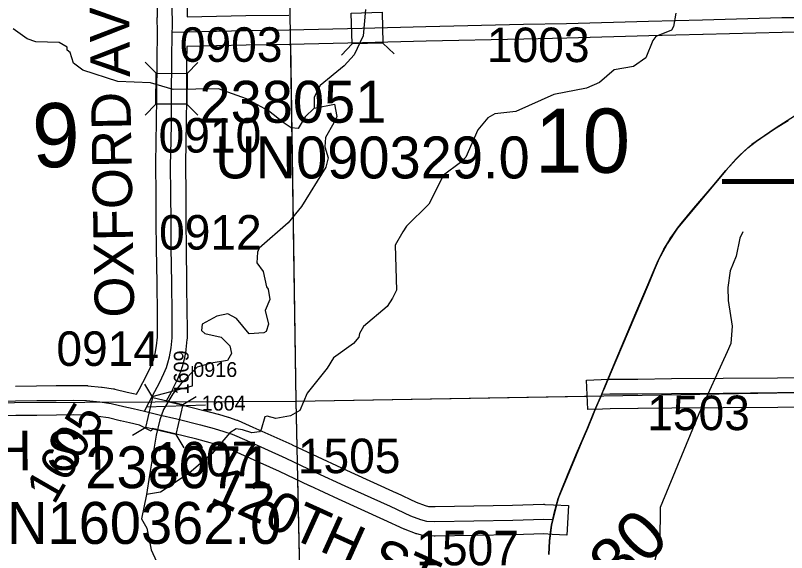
# Model space of a CAD drawing. Extents: x 23.6 to 68.7, y -63 to -29.
# Drawn here: x 46.899 to 48.463, y -35.894 to -34.805 of the extents above; entities that cross this region are included whole.
import ezdxf

# ---------------------------------------------------------------- set-up
doc = ezdxf.new("R2010")
doc.units = 0
for name, color, linetype in [('tdCoHydroRiver', 7, 'Continuous'), ('tdCoPriCL', 7, 'Continuous'), ('tdCoPrimary', 7, 'Continuous'), ('tdCoPriNonDiv', 7, 'Continuous'), ('tdCoPriNonDivCL', 7, 'Continuous'), ('tdCoSecRdNmbr', 7, 'Continuous'), ('tdCoSecRdTxt', 7, 'Continuous'), ('tdCoSecRteBand', 7, 'Continuous'), ('tdCoSecRteCL', 7, 'Continuous'), ('tdCoSectLine', 7, 'Continuous'), ('tdCoSectLinePart', 7, 'Continuous'), ('tdCoSectNmbr', 7, 'Continuous'), ('tdCoStrucSec', 7, 'Continuous'), ('tdCoStrucSecCoName', 7, 'Continuous'), ('tdCoStrucSecFHWANum', 7, 'Continuous'), ('tdCoSurfConc', 7, 'Continuous'), ('tdCoSurfGravel', 7, 'Continuous'), ('tdCoSurfLNO', 7, 'Continuous'), ('tdStHwyPriRefPost1', 7, 'Continuous'), ('tdStHwyPriRefPost5', 7, 'Continuous')]:
    doc.layers.add(name, color=color, linetype=linetype)

msp = doc.modelspace()

# ---------------------------------------------------------------- linework, layer by layer
at = {"layer": 'tdCoHydroRiver'}
for points in [[(47.6087, -34.793), (47.6045, -34.8467), (47.586, -34.8848), (47.5657, -34.9071), (47.5172, -34.9471), (47.5049, -34.9709), (47.5051, -34.993)], [(48.2386, -34.8003), (48.2341, -34.8272), (48.2295, -34.8351), (48.1981, -34.8481), (48.1918, -34.8561), (48.178, -34.891), (48.1529, -34.9086), (48.1136, -34.9153), (48.0839, -34.9409), (48.0571, -34.9523), (47.991, -34.9656), (47.914, -34.9996), (47.8715, -35.0048), (47.8573, -35.0129), (47.8371, -35.0368), (47.8124, -35.0923), (47.8015, -35.1034), (47.7671, -35.1291), (47.7377, -35.1878), (47.6924, -35.2325), (47.6846, -35.2436), (47.6692, -35.2706), (47.6717, -35.3622), (47.664, -35.378), (47.6532, -35.3955), (47.6047, -35.4355), (47.5969, -35.4498), (47.5954, -35.4577), (47.5845, -35.4705), (47.5438, -35.4993), (47.5314, -35.52), (47.4909, -35.5709), (47.4755, -35.6058), (47.4567, -35.6171), (47.4268, -35.6221), (47.4093, -35.6176), (47.4046, -35.6192), (47.397, -35.6446), (47.3939, -35.6493), (47.3781, -35.6511), (47.3591, -35.645), (47.3465, -35.6435), (47.3339, -35.6516), (47.2981, -35.693), (47.2512, -35.733), (47.1932, -35.7715), (47.1648, -35.7766)], [(47.5051, -34.993), (47.4864, -35.0106), (47.4724, -35.0344), (47.4582, -35.033), (47.4439, -35.0237), (47.412, -34.9988), (47.3676, -34.974), (47.3105, -34.9541), (47.219, -34.9551), (47.1731, -34.9414), (47.1068, -34.939), (47.0355, -34.9161), (47.0164, -34.9021), (47.0098, -34.8801), (47.0035, -34.8754), (47.0034, -34.8691), (46.9875, -34.8598), (46.9401, -34.8587), (46.9227, -34.8526), (46.8941, -34.8324)], [(47.5051, -34.993), (47.5461, -34.9847), (47.5511, -35.0099), (47.5449, -35.0226), (47.5279, -35.0528), (47.5265, -35.0717), (47.5331, -35.0938), (47.5285, -35.1128), (47.4789, -35.1922), (47.4524, -35.2257), (47.393, -35.2768), (47.3899, -35.2848), (47.3886, -35.3069), (47.4014, -35.3241), (47.4081, -35.3556), (47.4113, -35.3603), (47.4146, -35.3808), (47.4054, -35.403), (47.412, -35.4313), (47.4075, -35.4456), (47.4028, -35.4488), (47.3728, -35.4507), (47.3472, -35.4194), (47.3297, -35.4101), (47.3077, -35.4151), (47.2779, -35.4312), (47.2764, -35.4438), (47.2828, -35.4501), (47.316, -35.4576), (47.3336, -35.4748), (47.3369, -35.4905), (47.3292, -35.5048), (47.2961, -35.5099), (47.2678, -35.5181), (47.235, -35.5516), (47.2179, -35.5723), (47.1993, -35.6041), (47.1916, -35.6247), (47.184, -35.6564), (47.1707, -35.737), (47.1648, -35.7766)], [(48.3744, -35.244), (48.3683, -35.2567), (48.3608, -35.293), (48.3485, -35.3232), (48.3441, -35.3564), (48.3444, -35.3832), (48.3529, -35.4352), (48.3501, -35.47), (48.3424, -35.4874), (48.2853, -35.6127), (48.2069, -35.803), (48.2061, -35.8725), (48.194, -35.9168)], [(47.1648, -35.7766), (47.1543, -35.8256), (47.1656, -35.8444), (47.174, -35.8885), (47.1853, -35.9121)]]:
    msp.add_lwpolyline(points, dxfattribs=at)
at = {"layer": 'tdCoPriCL'}
msp.add_lwpolyline([(47.981, -35.8977), (47.982, -35.8704), (47.984, -35.8526), (47.9865, -35.8383), (47.9888, -35.8272), (47.9916, -35.8139), (48, -35.7845), (48.0057, -35.7692), (48.019, -35.7374), (48.0373, -35.6935), (48.0595, -35.6417), (48.0711, -35.6134), (48.0762, -35.6008), (48.0877, -35.574), (48.0881, -35.5731), (48.0895, -35.5698), (48.094, -35.5593), (48.0989, -35.5478), (48.1177, -35.5027), (48.1576, -35.408), (48.182, -35.351), (48.1926, -35.3254), (48.203, -35.3017), (48.2085, -35.2903), (48.2144, -35.2791), (48.2207, -35.2681), (48.2274, -35.2574), (48.2344, -35.2469), (48.2418, -35.2367), (48.2496, -35.2267), (48.2752, -35.1961), (48.3122, -35.1525), (48.3399, -35.1197), (48.3608, -35.096), (48.3685, -35.0882), (48.3764, -35.0808), (48.3845, -35.0735), (48.3929, -35.0666), (48.4015, -35.0599), (48.4104, -35.0536), (48.4276, -35.0422), (48.442, -35.0331), (48.4563, -35.0242), (48.4666, -35.0179)], dxfattribs=at)
at = {"layer": 'tdCoPrimary'}
for points in [[(47.9814, -35.8977), (47.9824, -35.8704), (47.9844, -35.8526), (47.9868, -35.8383), (47.9892, -35.8272), (47.992, -35.8139), (48.0004, -35.7845), (48.0061, -35.7692), (48.0194, -35.7374), (48.0376, -35.6935), (48.0598, -35.6417), (48.0715, -35.6134), (48.0766, -35.6008), (48.0881, -35.574), (48.0885, -35.5731), (48.0899, -35.5698), (48.0944, -35.5593), (48.0993, -35.5478), (48.118, -35.5027), (48.158, -35.408), (48.1824, -35.351), (48.193, -35.3254), (48.2034, -35.3017), (48.2089, -35.2903), (48.2148, -35.2791), (48.2211, -35.2681), (48.2277, -35.2574), (48.2348, -35.2469), (48.2422, -35.2367), (48.25, -35.2267), (48.2756, -35.1961), (48.3126, -35.1525), (48.3402, -35.1197), (48.3612, -35.096), (48.3688, -35.0882), (48.3767, -35.0808), (48.3849, -35.0735), (48.3933, -35.0666), (48.4019, -35.0599), (48.4108, -35.0536), (48.428, -35.0422), (48.4423, -35.0331), (48.4566, -35.0242), (48.467, -35.0179)], [(48.0993, -35.5478), (48.118, -35.5027), (48.158, -35.408), (48.1824, -35.351), (48.193, -35.3254), (48.2034, -35.3017), (48.2089, -35.2903), (48.2148, -35.2791), (48.2211, -35.2681), (48.2277, -35.2574), (48.2348, -35.2469), (48.2422, -35.2367), (48.25, -35.2267), (48.2756, -35.1961), (48.3126, -35.1525), (48.3402, -35.1197), (48.3612, -35.096), (48.3688, -35.0882), (48.3767, -35.0808), (48.3849, -35.0735), (48.3933, -35.0666), (48.4019, -35.0599), (48.4108, -35.0536), (48.428, -35.0422), (48.4423, -35.0331), (48.4566, -35.0242), (48.467, -35.0179)], [(48.0993, -35.5478), (48.118, -35.5027), (48.158, -35.408), (48.1824, -35.351), (48.193, -35.3254), (48.2034, -35.3017), (48.2089, -35.2903), (48.2148, -35.2791), (48.2211, -35.2681), (48.2277, -35.2574), (48.2348, -35.2469), (48.2422, -35.2367), (48.25, -35.2267), (48.2756, -35.1961), (48.3126, -35.1525), (48.3402, -35.1197), (48.3612, -35.096), (48.3688, -35.0882), (48.3767, -35.0808), (48.3849, -35.0735), (48.3933, -35.0666), (48.4019, -35.0599), (48.4108, -35.0536), (48.428, -35.0422), (48.4423, -35.0331), (48.4566, -35.0242), (48.467, -35.0179)], [(48.0715, -35.6134), (48.0766, -35.6008), (48.0881, -35.574), (48.0885, -35.5731), (48.0899, -35.5698), (48.0944, -35.5593), (48.0993, -35.5478), (48.0993, -35.5478)], [(48.0715, -35.6134), (48.0766, -35.6008), (48.0881, -35.574), (48.0885, -35.5731), (48.0899, -35.5698), (48.0944, -35.5593), (48.0993, -35.5478), (48.0993, -35.5478)], [(47.9814, -35.8977), (47.9824, -35.8704), (47.9844, -35.8526), (47.9868, -35.8383), (47.9892, -35.8272), (47.992, -35.8139), (48.0004, -35.7845), (48.0061, -35.7692), (48.0194, -35.7374), (48.0376, -35.6935), (48.0598, -35.6417), (48.0715, -35.6134)], [(47.9814, -35.8977), (47.9824, -35.8704), (47.9844, -35.8526), (47.9868, -35.8383), (47.9892, -35.8272), (47.992, -35.8139), (48.0004, -35.7845), (48.0061, -35.7692), (48.0194, -35.7374), (48.0376, -35.6935), (48.0598, -35.6417), (48.0715, -35.6134)]]:
    msp.add_lwpolyline(points, dxfattribs=at)
at = {"layer": 'tdCoPriNonDiv'}
msp.add_lwpolyline([(48.4869, -35.0043), (48.442, -35.0331), (48.393, -35.0666), (48.3685, -35.0882), (48.3399, -35.1197), (48.2419, -35.2367), (48.2207, -35.2681), (48.203, -35.3017), (48.1821, -35.351), (48.0763, -35.6008), (48.0001, -35.7845), (47.9865, -35.8383), (47.9821, -35.8703), (47.9811, -35.8977)], dxfattribs=at)
at = {"layer": 'tdCoPriNonDivCL'}
msp.add_lwpolyline([(47.981, -35.8977), (47.982, -35.8704), (47.984, -35.8526), (47.9865, -35.8383), (47.9888, -35.8272), (47.9916, -35.8139), (48, -35.7845), (48.0057, -35.7692), (48.019, -35.7374), (48.0373, -35.6935), (48.0595, -35.6417), (48.0711, -35.6134), (48.0762, -35.6008), (48.0877, -35.574), (48.0881, -35.5731), (48.0895, -35.5698), (48.094, -35.5593), (48.0989, -35.5478), (48.0989, -35.5478), (48.1177, -35.5027), (48.1576, -35.408), (48.182, -35.351), (48.1926, -35.3254), (48.203, -35.3017), (48.2085, -35.2903), (48.2144, -35.2791), (48.2207, -35.2681), (48.2274, -35.2574), (48.2344, -35.2469), (48.2418, -35.2367), (48.2496, -35.2267), (48.2752, -35.1961), (48.3122, -35.1525), (48.3399, -35.1197), (48.3608, -35.096), (48.3685, -35.0882), (48.3764, -35.0808), (48.3845, -35.0735), (48.3929, -35.0666), (48.4015, -35.0599), (48.4104, -35.0536), (48.4276, -35.0422), (48.442, -35.0331), (48.4563, -35.0242), (48.4666, -35.0179)], dxfattribs=at)
msp.add_lwpolyline([(47.981, -35.8977), (47.982, -35.8704), (47.984, -35.8526), (47.9865, -35.8383), (47.9888, -35.8272), (47.9916, -35.8139), (48, -35.7845), (48.0057, -35.7692), (48.019, -35.7374), (48.0373, -35.6935), (48.0595, -35.6417), (48.0711, -35.6134), (48.0762, -35.6008), (48.0877, -35.574), (48.0881, -35.5731), (48.0895, -35.5698), (48.094, -35.5593), (48.0989, -35.5478), (48.0989, -35.5478), (48.1177, -35.5027), (48.1576, -35.408), (48.182, -35.351), (48.1926, -35.3254), (48.203, -35.3017), (48.2085, -35.2903), (48.2144, -35.2791), (48.2207, -35.2681), (48.2274, -35.2574), (48.2344, -35.2469), (48.2418, -35.2367), (48.2496, -35.2267), (48.2752, -35.1961), (48.3122, -35.1525), (48.3399, -35.1197), (48.3608, -35.096), (48.3685, -35.0882), (48.3764, -35.0808), (48.3845, -35.0735), (48.3929, -35.0666), (48.4015, -35.0599), (48.4104, -35.0536), (48.4276, -35.0422), (48.442, -35.0331), (48.4563, -35.0242), (48.4666, -35.0179)], dxfattribs=at)
at = {"layer": 'tdCoSecRdNmbr'}
msp.add_line((47.1647, -35.5989), (47.2844, -35.5946), dxfattribs=at)
at = {"layer": 'tdCoSecRteBand'}
for points in [[(47.1446, -35.573), (47.1495, -35.5636), (47.1647, -35.5349), (47.1727, -35.5184), (47.1768, -35.5086), (47.1793, -35.5011), (47.182, -35.4908), (47.1849, -35.4747), (47.1869, -35.4572), (47.1869, -35.4342), (47.1867, -35.4102), (47.1861, -35.3481), (47.1851, -35.2768), (47.185, -35.2767), (47.185, -35.2766), (47.1846, -35.224), (47.1846, -35.224), (47.1846, -35.224), (47.1842, -35.1663), (47.1836, -35.1094), (47.1836, -35.109), (47.1836, -35.1085), (47.1846, -35.0588), (47.1853, -35.0234), (47.1857, -34.9681), (47.1861, -34.8958), (47.1861, -34.8957), (47.1861, -34.8955), (47.187, -34.8388), (47.1863, -34.8094), (47.1869, -34.8094), (47.1861, -34.7333)], [(47.2461, -34.7327), (47.2469, -34.808), (47.366, -34.8054), (47.3661, -34.8054), (47.3662, -34.8054), (47.4536, -34.8042)], [(48.5013, -34.8391), (48.4541, -34.8395), (48.2937, -34.844), (48.2936, -34.844), (48.2936, -34.844), (48.1839, -34.8467), (48.0175, -34.8512), (48.0173, -34.8512), (48.0172, -34.8512), (47.9301, -34.8529), (47.7323, -34.8574), (47.6029, -34.8609), (47.6029, -34.8609), (47.6028, -34.8609), (47.4548, -34.8642), (47.4547, -34.8642), (47.4546, -34.8642), (47.3672, -34.8654), (47.2465, -34.8681), (47.2465, -34.8692), (47.2461, -34.8963), (47.2457, -34.9685), (47.2457, -34.9685), (47.2457, -34.9686), (47.2453, -35.024), (47.2453, -35.0242), (47.2452, -35.0243), (47.2446, -35.0599), (47.2446, -35.0599), (47.2446, -35.06), (47.2436, -35.1093), (47.2442, -35.1657), (47.2442, -35.1658), (47.2442, -35.1658), (47.2446, -35.2236), (47.245, -35.2761), (47.2461, -35.3473), (47.2461, -35.3473), (47.2461, -35.3474), (47.2467, -35.4096), (47.2469, -35.4337), (47.2469, -35.4339), (47.2469, -35.434), (47.2469, -35.4589), (47.2469, -35.4606), (47.2467, -35.4622), (47.2445, -35.4824), (47.2443, -35.4833), (47.2442, -35.4843), (47.2409, -35.5026), (47.2407, -35.5038), (47.2403, -35.505), (47.237, -35.5174), (47.2368, -35.5182), (47.2366, -35.5189), (47.2335, -35.5284), (47.2331, -35.5296), (47.2326, -35.5307), (47.2277, -35.5424), (47.2274, -35.5432), (47.227, -35.544), (47.2184, -35.5616), (47.2182, -35.5621), (47.218, -35.5625), (47.2049, -35.5873), (47.2334, -35.5941), (47.2335, -35.5941), (47.2336, -35.5942), (47.2813, -35.6059), (47.2816, -35.6059), (47.2818, -35.606), (47.3098, -35.6134), (47.3103, -35.6135), (47.3109, -35.6137), (47.3304, -35.6197), (47.3307, -35.6197), (47.3309, -35.6198), (47.348, -35.6254), (47.3495, -35.6259), (47.3509, -35.6265), (47.3805, -35.6396), (47.3805, -35.6397), (47.3806, -35.6397), (47.4597, -35.6752), (47.46, -35.6754), (47.4603, -35.6755), (47.5212, -35.7044), (47.5793, -35.7312), (47.6714, -35.7729), (47.6716, -35.773), (47.6718, -35.773), (47.7116, -35.7917), (47.7297, -35.7985), (47.7371, -35.8004), (47.75, -35.8008), (47.9075, -35.7982), (47.9701, -35.7963), (47.9713, -35.7963), (47.9725, -35.7964), (47.9907, -35.7973), (48.0206, -35.7987), (48.0177, -35.8587), (47.9877, -35.8572), (47.9707, -35.8563), (47.909, -35.8582), (47.9088, -35.8582), (47.9087, -35.8582), (47.7502, -35.8608), (47.7494, -35.8609), (47.7486, -35.8608), (47.7318, -35.8602), (47.7286, -35.8601), (47.7255, -35.8593), (47.7133, -35.8562), (47.7117, -35.8558), (47.7102, -35.8552), (47.6894, -35.8474), (47.6883, -35.847), (47.6873, -35.8465), (47.6465, -35.8275), (47.5544, -35.7858), (47.5543, -35.7858), (47.5542, -35.7857), (47.4959, -35.7588), (47.4957, -35.7588), (47.4956, -35.7587), (47.4348, -35.7298), (47.356, -35.6944), (47.3279, -35.682), (47.3126, -35.677), (47.2939, -35.6713), (47.2667, -35.6641), (47.2194, -35.6524), (47.1832, -35.6438), (47.1768, -35.6423), (47.174, -35.6479), (47.1503, -35.636), (47.1305, -35.6313), (47.1118, -35.627), (47.1117, -35.627), (47.1115, -35.627), (47.0874, -35.6211), (47.0667, -35.6181), (47.0411, -35.6156), (47.0171, -35.6151), (46.9819, -35.6155), (46.9818, -35.6155), (46.9818, -35.6155), (46.9422, -35.6159), (46.8996, -35.6165), (46.8286, -35.6176)], [(48.6026, -35.5983), (48.4454, -35.5997), (48.4454, -35.5997), (48.4454, -35.5997), (48.3347, -35.6006), (48.3347, -35.6006), (48.3347, -35.6006), (48.2303, -35.6014), (48.162, -35.6023), (48.1619, -35.6023), (48.1617, -35.6023), (48.1051, -35.6024), (48.0897, -35.6031), (48.0598, -35.6043), (48.0572, -35.5444), (48.0872, -35.5431), (48.1032, -35.5425), (48.1038, -35.5424), (48.1044, -35.5424), (48.1614, -35.5423), (48.2296, -35.5414), (48.2297, -35.5414), (48.2298, -35.5414), (48.3343, -35.5406), (48.4449, -35.5397), (48.6016, -35.5383)], [(46.8987, -35.5565), (46.9414, -35.5559), (46.9415, -35.5559), (46.9415, -35.5559), (46.9812, -35.5555), (47.0169, -35.5551), (47.0175, -35.5551), (47.018, -35.5551), (47.0437, -35.5557), (47.0448, -35.5557), (47.0459, -35.5558), (47.0732, -35.5585), (47.0739, -35.5586), (47.0746, -35.5587), (47.0974, -35.5619), (47.0988, -35.5621), (47.1002, -35.5625), (47.1255, -35.5686), (47.1384, -35.5716), (47.1384, -35.5715), (47.1446, -35.573)]]:
    msp.add_lwpolyline(points, dxfattribs=at)
at = {"layer": 'tdCoSecRteCL'}
for points in [[(47.217, -34.8387), (47.2171, -34.8298), (47.2161, -34.733), (47.2153, -34.6477), (47.2138, -34.5592), (47.2124, -34.5113), (47.2111, -34.4579), (47.2091, -34.41), (47.2078, -34.3604)], [(47.217, -34.8387), (47.3666, -34.8354), (47.4542, -34.8342), (47.6021, -34.8309), (47.7316, -34.8274), (47.9295, -34.8229), (48.0166, -34.8212), (48.1831, -34.8167), (48.2928, -34.814), (48.4535, -34.8095), (48.501, -34.8091), (48.5879, -34.8075), (48.6227, -34.8066), (48.6355, -34.8086)], [(47.1606, -35.6077), (47.1694, -35.5902), (47.1761, -35.5776), (47.1914, -35.5485), (47.2, -35.5308), (47.205, -35.5191), (47.2081, -35.5096), (47.2113, -35.4973), (47.2146, -35.479), (47.2169, -35.4589), (47.2169, -35.434), (47.2167, -35.4099), (47.2161, -35.3477), (47.215, -35.2764), (47.2146, -35.2238), (47.2142, -35.166), (47.2136, -35.1091), (47.2146, -35.0594), (47.2153, -35.0238), (47.2157, -34.9683), (47.2161, -34.896), (47.217, -34.8387)], [(48.0885, -35.5731), (48.1045, -35.5724), (48.1617, -35.5723), (48.23, -35.5714), (48.3345, -35.5706), (48.4451, -35.5697), (48.6023, -35.5683), (48.6514, -35.5665), (48.7363, -35.5643), (48.8169, -35.5609), (48.8874, -35.5579), (48.9279, -35.5573), (49.0234, -35.5543), (49.1523, -35.5514), (49.2682, -35.5489), (49.411, -35.546), (49.4579, -35.5451), (49.4848, -35.5445)], [(46.4683, -35.5918), (46.4883, -35.5908), (46.5549, -35.5898), (46.6371, -35.5892), (46.7072, -35.5883), (46.8091, -35.5879), (46.8282, -35.5876), (46.8991, -35.5865), (46.9419, -35.5859), (46.9815, -35.5855), (47.0173, -35.5851), (47.043, -35.5857), (47.0703, -35.5883), (47.0931, -35.5916), (47.1186, -35.5978), (47.1373, -35.6021), (47.1606, -35.6077)], [(47.1606, -35.6077), (47.1901, -35.6147), (47.2265, -35.6233), (47.2742, -35.635), (47.3021, -35.6424), (47.3216, -35.6484), (47.3387, -35.6539), (47.3683, -35.6671), (47.4474, -35.7026), (47.5084, -35.7316), (47.5668, -35.7585), (47.6591, -35.8002), (47.7, -35.8193), (47.7207, -35.8271), (47.7328, -35.8302), (47.7497, -35.8308), (47.9081, -35.8282), (47.971, -35.8263), (47.9892, -35.8272)]]:
    msp.add_lwpolyline(points, dxfattribs=at)
at = {"layer": 'tdCoSectLine'}
for points in [[(47.4524, -34.5831), (47.4677, -35.587)], [(47.4677, -35.587), (48.4829, -35.5694)], [(46.468, -35.5918), (47.4677, -35.587)], [(47.4677, -35.587), (47.4893, -36.5876)]]:
    msp.add_lwpolyline(points, dxfattribs=at)
at = {"layer": 'tdCoSectLinePart'}
for points in [[(47.4567, -34.8634), (47.4677, -35.587)], [(47.2083, -35.5883), (47.4677, -35.587)], [(47.4677, -35.587), (48.0582, -35.5768)], [(47.4677, -35.587), (47.4697, -35.68)], [(47.4711, -35.7468), (47.4893, -36.5876)]]:
    msp.add_lwpolyline(points, dxfattribs=at)
at = {"layer": 'tdCoStrucSec'}
for p, q in [((47.5817, -34.8627), (47.5602, -34.8855)), ((47.6443, -34.8611), (47.667, -34.8826)), ((47.1843, -34.9224), (47.1623, -34.9001)), ((47.2469, -34.9227), (47.2691, -34.9007)), ((47.1839, -34.985), (47.1617, -35.007)), ((47.2465, -34.9853), (47.2685, -35.0076)), ((47.1776, -35.5796), (47.1612, -35.553)), ((47.2385, -35.594), (47.2652, -35.5776)), ((47.1632, -35.6405), (47.1365, -35.6569)), ((47.2241, -35.655), (47.2405, -35.6816))]:
    msp.add_line(p, q, dxfattribs=at)
for points in [[(47.5801, -34.8002), (47.6426, -34.7985), (47.6443, -34.8611), (47.5817, -34.8627)], [(47.1839, -34.985), (47.1843, -34.9224), (47.2469, -34.9227), (47.2465, -34.9853)], [(47.1776, -35.5796), (47.2385, -35.594), (47.2241, -35.655), (47.1632, -35.6405)]]:
    msp.add_lwpolyline(points, close=True, dxfattribs=at)
at = {"layer": 'tdCoSurfConc'}
msp.add_lwpolyline([(48.0885, -35.5731), (48.1045, -35.5724), (48.1617, -35.5723), (48.23, -35.5714), (48.3345, -35.5706), (48.4451, -35.5697), (48.6023, -35.5683), (48.6514, -35.5665), (48.7363, -35.5643), (48.8169, -35.5609), (48.8874, -35.5579), (48.9279, -35.5573), (49.0234, -35.5543), (49.1523, -35.5514), (49.2682, -35.5489), (49.411, -35.546)], dxfattribs=at)
at = {"layer": 'tdCoSurfGravel'}
for points in [[(47.217, -34.8387), (47.2171, -34.8298), (47.2161, -34.733), (47.2153, -34.6477), (47.2138, -34.5592), (47.2124, -34.5113), (47.2111, -34.4579), (47.2091, -34.41), (47.2078, -34.3604), (47.2071, -34.3435)], [(47.217, -34.8387), (47.3666, -34.8354), (47.4542, -34.8342), (47.6021, -34.8309), (47.7316, -34.8274), (47.9295, -34.8229), (48.0166, -34.8212), (48.1831, -34.8167), (48.2928, -34.814), (48.4535, -34.8095), (48.501, -34.8091), (48.5879, -34.8075), (48.6227, -34.8066), (48.6355, -34.8086)], [(47.2142, -35.166), (47.2136, -35.1091), (47.2146, -35.0594), (47.2153, -35.0238), (47.2157, -34.9683), (47.2161, -34.896), (47.217, -34.8387)], [(47.2167, -35.4099), (47.2161, -35.3477), (47.215, -35.2764), (47.2146, -35.2238), (47.2142, -35.166), (47.2142, -35.166)], [(47.1606, -35.6077), (47.1694, -35.5902), (47.1761, -35.5776), (47.1914, -35.5485), (47.2, -35.5308), (47.205, -35.5191), (47.2081, -35.5096), (47.2113, -35.4973), (47.2146, -35.479), (47.2169, -35.4589), (47.2169, -35.434), (47.2167, -35.4099)], [(46.8282, -35.5876), (46.8991, -35.5865), (46.9419, -35.5859), (46.9815, -35.5855), (47.0173, -35.5851), (47.043, -35.5857), (47.0703, -35.5883), (47.0931, -35.5916), (47.1186, -35.5978), (47.1373, -35.6021), (47.1606, -35.6077), (47.1901, -35.6147), (47.2265, -35.6233), (47.2742, -35.635), (47.3021, -35.6424), (47.3216, -35.6484), (47.3387, -35.6539), (47.3683, -35.6671), (47.4474, -35.7026), (47.5084, -35.7316), (47.5668, -35.7585)], [(47.5668, -35.7585), (47.6591, -35.8002), (47.7, -35.8193), (47.7207, -35.8271), (47.7328, -35.8302), (47.7497, -35.8308), (47.9081, -35.8282), (47.971, -35.8263), (47.9892, -35.8272)]]:
    msp.add_lwpolyline(points, dxfattribs=at)
at = {"layer": 'tdCoSurfLNO'}
for p, q in [((47.2582, -35.5563), (47.2582, -35.5161)), ((47.1761, -35.5776), (47.2582, -35.5563))]:
    msp.add_line(p, q, dxfattribs=at)

# ---------------------------------------------------------------- texts
at = {"layer": 'tdCoSecRdNmbr'}
for s, height, rotation, p in [('0903', 0.07, 0.0367, (47.2323, -34.8992)), ('1003', 0.07, 0.0372, (47.8554, -34.8998)), ('0910', 0.07, 0.0367, (47.1893, -35.0832)), ('0912', 0.07, 0.0367, (47.1902, -35.2799)), ('0914', 0.07, 0.0366, (46.9819, -35.5157)), ('1609', 0.03, 90.0347, (47.2502, -35.5735)), ('0916', 0.03, 0.0367, (47.2595, -35.5381)), ('1604', 0.03, 0.0367, (47.2767, -35.6063)), ('1503', 0.07, 0.0374, (48.1805, -35.646)), ('1605', 0.07, 60.0365, (46.9774, -35.799)), ('1607', 0.07, 0.0367, (47.1813, -35.7397)), ('1505', 0.07, 0.0369, (47.4717, -35.7332)), ('1507', 0.07, 0.037, (47.712, -35.92))]:
    msp.add_text(s, height=height, rotation=rotation, dxfattribs=at).set_placement(p)
at = {"layer": 'tdCoSecRdTxt'}
for s, rotation, p in [('OXFORD AVE', 91, (47.14, -35.417)), ('120TH ST', 0.5056, (46.6111, -35.7299)), ('120TH ST', 335.6405, (47.2906, -35.7889))]:
    msp.add_text(s, height=0.08, rotation=rotation, dxfattribs=at).set_placement(p)
at = {"layer": 'tdCoSectNmbr'}
for s, rotation, p in [('9', 1.0364, (46.9336, -35.1136)), ('10', 0.0372, (47.9527, -35.1241))]:
    msp.add_text(s, height=0.13, rotation=rotation, dxfattribs=at).set_placement(p)
at = {"layer": 'tdCoStrucSecCoName'}
for s, p in [('UN090329.0', (47.3039, -35.1355)), ('UN160362.0', (46.7997, -35.8765))]:
    msp.add_text(s, height=0.085, dxfattribs=at).set_placement(p)
at = {"layer": 'tdCoStrucSecFHWANum'}
for s, p in [('238051', (47.2721, -35.0226)), ('238071', (47.0406, -35.7636))]:
    msp.add_text(s, height=0.085, dxfattribs=at).set_placement(p)
at = {"layer": 'tdStHwyPriRefPost1'}
msp.add_text('‒‒81', height=0.1, dxfattribs=at).set_placement((48.3323, -35.1787))
msp.add_text('‒‒80', height=0.1, rotation=45, dxfattribs=at).set_placement((48.0188, -36.079))
at = {"layer": 'tdStHwyPriRefPost5'}
msp.add_text('‒‒80', height=0.1, rotation=45, dxfattribs=at).set_placement((48.0188, -36.079))

doc.saveas('drawing.dxf')
